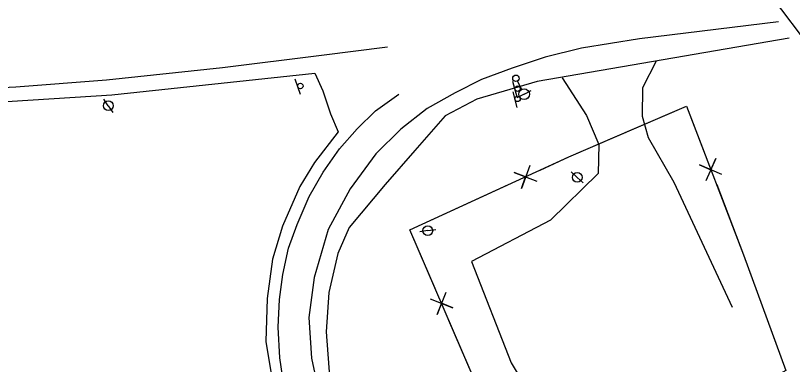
# Model space of a CAD drawing. Extents: x 1746719 to 1766531, y 631721 to 662391.
# Drawn here: x 1764475.4 to 1764833.9, y 632422.4 to 632583.4 of the extents above; entities that cross this region are included whole.
import ezdxf

# ---------------------------------------------------------------- set-up
doc = ezdxf.new("R2010")
doc.units = 0
for name, color, linetype in [('SURVEY - AERIAL SURVEY - Photo Control - Points - Elevations', 7, 'Continuous'), ('SURVEY - CENTERLINE - Existing Roads - Development', 7, 'Continuous'), ('SURVEY - CENTERLINE - Existing Roads Curve Text', 7, 'Continuous'), ('SURVEY - CENTERLINE - Existing Roads Text', 7, 'Continuous'), ('SURVEY - CONTROL - Grid', 7, 'Continuous')]:
    doc.layers.add(name, color=color, linetype=linetype)

msp = doc.modelspace()

# ---------------------------------------------------------------- linework, layer by layer
at = {"layer": 'SURVEY - AERIAL SURVEY - Photo Control - Points - Elevations'}
for points in [[(1764827.51, 632580.45), (1764763.28, 632572.63), (1764736.51, 632568.33), (1764719.81, 632564.14), (1764704.59, 632559.08), (1764690.39, 632553.93), (1764678.33, 632547.8), (1764665.41, 632540.49), (1764653.21, 632530.97), (1764641.65, 632519.6), (1764629.8, 632503.41), (1764619.7, 632484.65), (1764613.25, 632462.49), (1764610.79, 632444.11), (1764612.04, 632425.23), (1764616.68, 632403.02)], [(1764832.42, 632573.01), (1764716.09, 632552.92), (1764688.23, 632544.83), (1764673.67, 632537.15), (1764659.66, 632521.2), (1764645.89, 632505.51), (1764629.33, 632485.56), (1764624.12, 632473.63), (1764620.04, 632455.57), (1764618.79, 632437.45), (1764620.5, 632414.85), (1764624.94, 632394.48), (1764633.08, 632375.84), (1764648.12, 632355.67), (1764650.74, 632341.8)], [(1764646.98, 632568.83), (1764616.51, 632564.96), (1764570.87, 632559.24), (1764517.4, 632553.55), (1764475.59, 632550.38), (1764456.8, 632549.43), (1764452, 632547.56), (1764442.71, 632542.76), (1764432.54, 632537.16), (1764424.6, 632531.04), (1764419.25, 632525.8)], [(1764806.16, 632448.71), (1764779.29, 632506.33), (1764767.51, 632527.03), (1764764.62, 632536.86), (1764764.83, 632550.29), (1764771.22, 632562.53)], [(1764454.33, 632542.62), (1764519.89, 632546.9), (1764613.57, 632556.9), (1764617.17, 632548.73), (1764620.77, 632538.02), (1764624.35, 632529.75), (1764613.42, 632515.58)], [(1764727.66, 632554.75), (1764738.91, 632537.31), (1764744.61, 632523.88), (1764744.28, 632510.57), (1764722.18, 632488.91), (1764685.75, 632469.86), (1764704.13, 632423.16), (1764722.02, 632393)], [(1764599.42, 632411.88), (1764597.42, 632425.46), (1764596.59, 632439.58), (1764597.22, 632452.32), (1764598.71, 632463.92), (1764601.36, 632476.1), (1764605.33, 632487.04), (1764610.86, 632499.98), (1764617.4, 632511.19), (1764624.86, 632521.93), (1764633.03, 632531.2), (1764641.56, 632539.37), (1764652.24, 632547.11)], [(1764613.42, 632515.58), (1764606.58, 632504.59), (1764598.57, 632486.27), (1764594.03, 632471.05), (1764591.55, 632452.82), (1764590.93, 632432.92), (1764593.31, 632418.03), (1764597.32, 632398.58), (1764603.86, 632378.75), (1764611.72, 632360.99), (1764621.44, 632347.27), (1764631.71, 632333.09), (1764640.55, 632322.9), (1764650.98, 632311.87), (1764661.34, 632300.7), (1764673.06, 632290.09)]]:
    msp.add_lwpolyline(points, dxfattribs=at)
at = {"layer": 'SURVEY - CENTERLINE - Existing Roads - Development'}
for p, q in [((1764706.98, 632553.12), (1764708.92, 632549.34)), ((1764710.07, 632547.12), (1764706.73, 632545.4)), ((1764710.07, 632547.12), (1764713.4, 632548.83)), ((1764518.2, 632541.8), (1764516.09, 632544.9)), ((1764518.2, 632541.8), (1764520.32, 632538.7)), ((1764734.57, 632508.73), (1764731.82, 632511.28)), ((1764734.57, 632508.73), (1764737.31, 632506.18)), ((1764665.63, 632484.14), (1764669.33, 632484.74)), ((1764665.63, 632484.14), (1764661.93, 632483.54))]:
    msp.add_line(p, q, dxfattribs=at)
for centre, radius in [((1764706.3, 632554.45), 1.5), ((1764710.07, 632547.12), 2.5), ((1764518.2, 632541.8), 2.25), ((1764734.57, 632508.73), 2.25), ((1764665.63, 632484.14), 2.25)]:
    msp.add_circle(centre, radius, dxfattribs=at)
at = {"layer": 'SURVEY - CENTERLINE - Existing Roads Curve Text'}
for points in [[(1764657.41, 632484.49), (1764730.69, 632518.22), (1764785.07, 632541.58), (1764811.32, 632473.03), (1764830.9, 632419.56), (1764765.75, 632383.41), (1764712.6, 632355.13), (1764688.96, 632410.99), (1764657.28, 632484.54)], [(1764759.94, 632530.78), (1764785.07, 632541.58), (1764793.17, 632520.43)], [(1764717.46, 632512.13), (1764730.69, 632518.22), (1764759.94, 632530.78)], [(1764801.32, 632510.06), (1764791.02, 632514.57), (1764796.19, 632512.27), (1764798.49, 632517.43), (1764793.84, 632507.2)], [(1764712.65, 632514.21), (1764708.82, 632503.64), (1764710.78, 632508.95), (1764705.47, 632510.91), (1764715.99, 632506.94)], [(1764657.41, 632484.49), (1764702.83, 632505.4)], [(1764798.93, 632505.39), (1764811.32, 632473.03), (1764815.36, 632462)], [(1764668.97, 632457.4), (1764657.28, 632484.54)], [(1764815.36, 632462), (1764830.9, 632419.56), (1764826.69, 632417.23)], [(1764666.77, 632452.65), (1764677.24, 632448.56), (1764671.99, 632450.65), (1764669.9, 632445.39), (1764674.12, 632455.81)], [(1764695.03, 632396.66), (1764688.96, 632410.99), (1764675.34, 632442.62)]]:
    msp.add_lwpolyline(points, dxfattribs=at)
at = {"layer": 'SURVEY - CENTERLINE - Existing Roads Text'}
msp.add_line((1764863.18, 632540.46), (1764749.37, 632692.41), dxfattribs=at)
at = {"layer": 'SURVEY - CONTROL - Grid'}
for p, q in [((1764606.85, 632546.93), (1764604.5, 632554.05)), ((1764706.91, 632545.7), (1764704.82, 632552.91)), ((1764706.79, 632540.99), (1764704.95, 632548.27))]:
    msp.add_line(p, q, dxfattribs=at)
for centre in [(1764606.84, 632550.89), (1764707.03, 632549.67), (1764707.05, 632544.95)]:
    msp.add_circle(centre, 1.25, dxfattribs=at)

doc.saveas('drawing.dxf')
